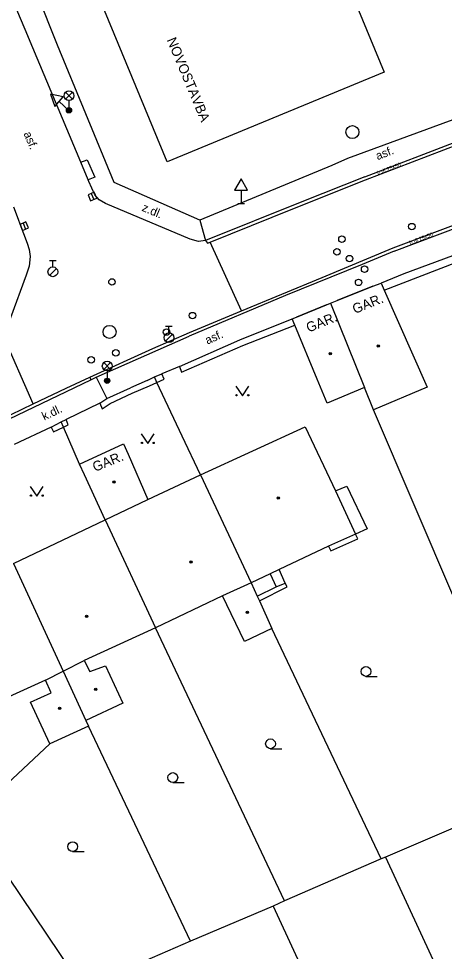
# Model space of a CAD drawing. Extents: x -600309 to -598967, y -1161267 to -1160292.
# Drawn here: x -599899.3 to -599866.6, y -1160410.6 to -1160339 of the extents above; entities that cross this region are included whole.
import ezdxf

# ---------------------------------------------------------------- set-up
doc = ezdxf.new("R2010")
doc.units = 0
for name, color, linetype in [('Level 10', 7, 'Continuous'), ('Level 11', 7, 'Continuous'), ('Level 27', 7, 'Continuous'), ('Level 28', 7, 'Continuous'), ('Level 31', 7, 'Continuous'), ('Level 33', 7, 'Continuous'), ('Level 34', 7, 'Continuous'), ('Level 36', 7, 'Continuous'), ('Level 39', 7, 'Continuous'), ('Level 40', 7, 'Continuous'), ('Level 41', 7, 'Continuous'), ('Level 5', 7, 'Continuous'), ('Level 51', 7, 'Continuous'), ('Level 6', 7, 'Continuous'), ('Level 7', 7, 'Continuous'), ('Level 8', 7, 'Continuous')]:
    doc.layers.add(name, color=color, linetype=linetype)

msp = doc.modelspace()

# ---------------------------------------------------------------- linework, layer by layer
at = {"layer": 'Level 10'}
for points in [[(-599894.56, -1160350.02), (-599898.24, -1160341.23), (-599898.82, -1160339.84), (-599900.9699, -1160334.8), (-599901.36, -1160333.85), (-599906.93, -1160321.04), (-599909.77, -1160314.69), (-599910.4099, -1160313.3), (-599911.67, -1160310.6), (-599912.08, -1160309.67), (-599912.52, -1160308.79), (-599912.94, -1160307.87), (-599913.95, -1160305.68), (-599914.4, -1160304.76), (-599915.9, -1160301.6), (-599916.34, -1160300.68), (-599917.32, -1160298.57), (-599917.75, -1160297.6599), (-599919.77, -1160293.44), (-599920.23, -1160292.51), (-599920.308, -1160292.3474)], [(-599872.76, -1160351.13), (-599865.56, -1160348.38), (-599858.97, -1160346.05), (-599858.91, -1160346.03), (-599853.59, -1160344.28), (-599848.29, -1160342.7)], [(-599870.49, -1160356.85), (-599863.65, -1160354.25), (-599859.79, -1160352.83), (-599856.85, -1160351.82), (-599846.88, -1160348.58)], [(-599893.99, -1160351.38), (-599894.56, -1160350.02)], [(-599884.9699, -1160356.02), (-599885.52, -1160356.11), (-599886.1599, -1160355.92), (-599892.65, -1160353.19), (-599893.15, -1160352.9099), (-599893.4699, -1160352.51), (-599893.94, -1160351.49), (-599893.99, -1160351.38)], [(-599872.76, -1160351.13), (-599877.59, -1160353.05), (-599884.9699, -1160356.02)], [(-599899.73, -1160353.45), (-599899.36, -1160354.4), (-599899.24, -1160354.75), (-599898.6599, -1160356.24), (-599898.51, -1160356.73), (-599898.45, -1160357.26), (-599898.52, -1160357.99), (-599898.76, -1160358.68), (-599899.96, -1160361.9699), (-599900.11, -1160362.37), (-599900.27, -1160362.58), (-599900.56, -1160362.81)], [(-599870.49, -1160356.85), (-599872.9699, -1160357.88), (-599878.84, -1160360.26), (-599886.23, -1160363.37)], [(-599893.38, -1160366.52), (-599886.23, -1160363.37)], [(-599900.67, -1160370.02), (-599893.78, -1160366.7199)], [(-599893.78, -1160366.7199), (-599893.38, -1160366.52)]]:
    msp.add_lwpolyline(points, dxfattribs=at)
at = {"layer": 'Level 11'}
for points in [[(-599896.33, -1160341.04), (-599897.9, -1160337.1)], [(-599872.69, -1160351.38), (-599865.49, -1160348.6), (-599858.9, -1160346.27)], [(-599894.56, -1160350.02), (-599894.07, -1160349.84), (-599893.48, -1160351.17), (-599893.99, -1160351.38)], [(-599884.62, -1160356.15), (-599878.29, -1160353.59), (-599872.69, -1160351.38)], [(-599870.57, -1160356.59), (-599863.76, -1160354.02), (-599859.9, -1160352.6)], [(-599885.41, -1160354.47), (-599884.9699, -1160356.02)], [(-599884.9699, -1160356.02), (-599884.83, -1160356.23)], [(-599884.83, -1160356.23), (-599884.62, -1160356.15)], [(-599882.21, -1160361.42), (-599884.62, -1160356.15)], [(-599882.21, -1160361.42), (-599876.02, -1160358.86), (-599870.57, -1160356.59)], [(-599893.87, -1160366.52), (-599889.03, -1160364.31), (-599886.21, -1160363.08), (-599882.21, -1160361.42)], [(-599898.21, -1160368.55), (-599900.59, -1160363.13)], [(-599898.21, -1160368.55), (-599895.69, -1160367.35), (-599893.87, -1160366.52)], [(-599893.87, -1160366.52), (-599893.78, -1160366.7199)], [(-599893.38, -1160366.52), (-599892.56, -1160368.1599)], [(-599917.11, -1160378.14), (-599914.63, -1160376.85), (-599906.69, -1160372.74), (-599900.78, -1160369.8), (-599898.21, -1160368.55)], [(-599875, -1160375.24), (-599874.14, -1160374.87)], [(-599874.14, -1160374.87), (-599872.58, -1160378.15)], [(-599872.58, -1160378.15), (-599873.46, -1160378.56)], [(-599873.3, -1160378.9099), (-599873.46, -1160378.56)], [(-599875.54, -1160379.48), (-599875.36, -1160379.84)], [(-599875.36, -1160379.84), (-599873.3, -1160378.9099)], [(-599880.02, -1160381.6), (-599879.56, -1160382.6)], [(-599878.87, -1160382.32), (-599879.32, -1160381.27)], [(-599879.56, -1160382.6), (-599878.87, -1160382.32)], [(-599878.7199, -1160382.61), (-599878.87, -1160382.32)], [(-599881.02, -1160383.31), (-599879.56, -1160382.6)], [(-599880.85, -1160383.69), (-599878.7199, -1160382.61)]]:
    msp.add_lwpolyline(points, dxfattribs=at)
at = {"layer": 'Level 27'}
for p, q in [((-599893.7534, -1160352.4182), (-599893.5664, -1160352.8818)), ((-599898.9897, -1160354.7007), (-599898.7903, -1160355.1593))]:
    msp.add_line(p, q, dxfattribs=at)
for points in [[(-599893.9853, -1160352.5117), (-599893.7982, -1160352.9754), (-599893.3345, -1160352.7883), (-599893.5216, -1160352.3246)], [(-599899.219, -1160354.8004), (-599899.0196, -1160355.259), (-599898.561, -1160355.0596), (-599898.7604, -1160354.601)]]:
    msp.add_lwpolyline(points, close=True, dxfattribs=at)
for centre in [(-599873.71, -1160347.71), (-599892.35, -1160363.04)]:
    msp.add_circle(centre, 0.5, dxfattribs=at)
at = {"layer": 'Level 28'}
for p, q in [((-599896.95, -1160357.555), (-599896.45, -1160357.555)), ((-599896.7, -1160358.055), (-599896.7, -1160357.555)), ((-599896.958, -1160358.702), (-599896.428, -1160358.172)), ((-599888.04, -1160362.605), (-599887.54, -1160362.605)), ((-599887.79, -1160363.105), (-599887.79, -1160362.605)), ((-599888.048, -1160363.752), (-599887.518, -1160363.222))]:
    msp.add_line(p, q, dxfattribs=at)
for centre, radius in [((-599869.14, -1160354.96), 0.25), ((-599874.51, -1160355.92), 0.25), ((-599874.89, -1160356.9), 0.25), ((-599873.93, -1160357.42), 0.25), ((-599896.7, -1160358.43), 0.375), ((-599872.77, -1160358.22), 0.25), ((-599873.23, -1160359.24), 0.25), ((-599885.98, -1160361.79), 0.25), ((-599887.98, -1160363.05), 0.25), ((-599887.79, -1160363.48), 0.375), ((-599891.86, -1160364.65), 0.25), ((-599893.76, -1160365.18), 0.25)]:
    msp.add_circle(centre, radius, dxfattribs=at)
at = {"layer": 'Level 31'}
msp.add_circle((-599892.1599, -1160359.21), 0.25, dxfattribs=at)
at = {"layer": 'Level 33'}
for p, q in [((-599895.725, -1160345.18), (-599895.195, -1160344.65)), ((-599895.725, -1160344.65), (-599895.195, -1160345.18)), ((-599895.46, -1160345.29), (-599895.46, -1160346.04)), ((-599892.795, -1160365.93), (-599892.265, -1160365.4)), ((-599892.795, -1160365.4), (-599892.265, -1160365.93)), ((-599892.53, -1160366.04), (-599892.53, -1160366.79))]:
    msp.add_line(p, q, dxfattribs=at)
for centre, radius in [((-599895.46, -1160344.915), 0.375), ((-599895.46, -1160346.04), 0.2), ((-599895.46, -1160346.04), 0.1445), ((-599895.46, -1160346.04), 0.0876), ((-599892.53, -1160365.665), 0.375), ((-599892.53, -1160366.79), 0.2), ((-599892.53, -1160366.79), 0.1445), ((-599892.53, -1160366.79), 0.0876)]:
    msp.add_circle(centre, radius, dxfattribs=at)
at = {"layer": 'Level 34'}
for p, q in [((-599896.2261, -1160345.3696), (-599895.46, -1160346.04)), ((-599895.6246, -1160346.2281), (-599895.2954, -1160345.8519)), ((-599882.25, -1160352.162), (-599882.25, -1160353.18)), ((-599882.5, -1160353.18), (-599882, -1160353.18))]:
    msp.add_line(p, q, dxfattribs=at)
for points in [[(-599896.5554, -1160345.7459), (-599895.8968, -1160344.9933), (-599896.8778, -1160344.7993)], [(-599882.75, -1160352.162), (-599881.75, -1160352.162), (-599882.25, -1160351.296)]]:
    msp.add_lwpolyline(points, close=True, dxfattribs=at)
at = {"layer": 'Level 36'}
for p, q in [((-599872.67, -1160389.475), (-599871.795, -1160389.475)), ((-599879.99, -1160395.025), (-599879.115, -1160395.025)), ((-599887.49, -1160397.615), (-599886.615, -1160397.615)), ((-599895.18, -1160402.915), (-599894.305, -1160402.915))]:
    msp.add_line(p, q, dxfattribs=at)
for points in [[(-599882.65, -1160367.2), (-599882.15, -1160367.95), (-599881.65, -1160367.2)], [(-599889.9099, -1160370.86), (-599889.4099, -1160371.61), (-599888.9099, -1160370.86)], [(-599898.43, -1160374.9), (-599897.93, -1160375.65), (-599897.43, -1160374.9)]]:
    msp.add_lwpolyline(points, dxfattribs=at)
for centre, radius in [((-599882.6002, -1160367.8998), 0.05), ((-599881.7008, -1160367.8998), 0.05), ((-599889.8601, -1160371.5598), 0.05), ((-599888.9607, -1160371.5598), 0.05), ((-599898.3802, -1160375.5998), 0.05), ((-599897.4808, -1160375.5998), 0.05), ((-599872.6701, -1160389.0999), 0.375), ((-599879.9901, -1160394.6499), 0.375), ((-599887.4901, -1160397.2399), 0.375), ((-599895.1801, -1160402.5399), 0.375)]:
    msp.add_circle(centre, radius, dxfattribs=at)
at = {"layer": 'Level 39'}
for centre, radius in [((-599871.7199, -1160364.12), 0.09), ((-599871.7199, -1160364.12), 0.0398), ((-599875.4099, -1160364.71), 0.09), ((-599875.4099, -1160364.71), 0.0398), ((-599892.01, -1160374.56), 0.09), ((-599892.01, -1160374.56), 0.0398), ((-599879.4, -1160375.79), 0.09), ((-599879.4, -1160375.79), 0.0398), ((-599886.09, -1160380.71), 0.09), ((-599886.09, -1160380.71), 0.0398), ((-599881.77, -1160384.55), 0.09), ((-599881.77, -1160384.55), 0.0398), ((-599894.11, -1160384.88), 0.09), ((-599894.11, -1160384.88), 0.0398), ((-599893.4099, -1160390.48), 0.09), ((-599893.4099, -1160390.48), 0.0398), ((-599896.18, -1160391.92), 0.09), ((-599896.18, -1160391.92), 0.0398)]:
    msp.add_circle(centre, radius, dxfattribs=at)
at = {"layer": 'Level 5'}
for points in [[(-599876.07, -1160331.47), (-599871.27, -1160343.12)], [(-599871.27, -1160343.12), (-599887.92, -1160349.98), (-599892.73, -1160338.37)], [(-599874.88, -1160360.64), (-599872.14, -1160359.53)], [(-599872.14, -1160359.53), (-599871.5, -1160359.3)], [(-599871.5, -1160359.3), (-599871.27, -1160359.83)], [(-599871.27, -1160359.83), (-599867.98, -1160367.27)], [(-599878, -1160361.9099), (-599875.7, -1160360.96)], [(-599875.7, -1160360.96), (-599875.38, -1160360.83)], [(-599875.38, -1160360.83), (-599874.88, -1160360.64)], [(-599875.38, -1160360.83), (-599872.78, -1160367.32)], [(-599878.32, -1160362.04), (-599878, -1160361.9099)], [(-599878.12, -1160362.53), (-599878.32, -1160362.04)], [(-599875.65, -1160368.51), (-599876.41, -1160366.66), (-599878.12, -1160362.53)], [(-599872.78, -1160367.32), (-599875.65, -1160368.51)], [(-599872.08, -1160369.01), (-599872.78, -1160367.32)], [(-599867.98, -1160367.27), (-599872.08, -1160369.01)], [(-599885.37, -1160374.02), (-599877.34, -1160370.33)], [(-599877.34, -1160370.33), (-599875, -1160375.24)], [(-599894.6599, -1160373.2), (-599891.28, -1160371.64)], [(-599891.28, -1160371.64), (-599890.93, -1160372.43), (-599889.4, -1160375.9099)], [(-599892.68, -1160377.46), (-599894.28, -1160374.01), (-599894.6599, -1160373.2)], [(-599889.4, -1160375.9099), (-599885.37, -1160374.02)], [(-599885.37, -1160374.02), (-599881.48, -1160382.29)], [(-599875, -1160375.24), (-599873.46, -1160378.56)], [(-599892.68, -1160377.46), (-599889.4, -1160375.9099)], [(-599899.73, -1160380.81), (-599892.68, -1160377.46)], [(-599892.68, -1160377.46), (-599888.81, -1160385.75)], [(-599873.46, -1160378.56), (-599875.54, -1160379.48)], [(-599875.54, -1160379.48), (-599879.32, -1160381.27)], [(-599899.73, -1160380.81), (-599895.9099, -1160389.08)], [(-599880.02, -1160381.6), (-599881.48, -1160382.29)], [(-599879.32, -1160381.27), (-599880.02, -1160381.6)], [(-599881.48, -1160382.29), (-599883.68, -1160383.29)], [(-599881.48, -1160382.29), (-599881.02, -1160383.31)], [(-599883.68, -1160383.29), (-599888.81, -1160385.75)], [(-599881.99, -1160386.79), (-599883.68, -1160383.29)], [(-599881.02, -1160383.31), (-599880.85, -1160383.69)], [(-599880.85, -1160383.69), (-599879.88, -1160385.79)], [(-599888.81, -1160385.75), (-599894.3, -1160388.26)], [(-599879.88, -1160385.79), (-599881.99, -1160386.79)], [(-599895.9099, -1160389.08), (-599894.3, -1160388.26)], [(-599894.3, -1160388.26), (-599893.86, -1160389.11)], [(-599893.86, -1160389.11), (-599892.6599, -1160388.6599)], [(-599892.6599, -1160388.6599), (-599891.32, -1160391.53)], [(-599897.27, -1160389.77), (-599895.9099, -1160389.08)], [(-599895.9099, -1160389.08), (-599894.17, -1160392.85)], [(-599897.27, -1160389.77), (-599901.78, -1160391.81)], [(-599896.84, -1160390.73), (-599897.27, -1160389.77)], [(-599898.42, -1160391.45), (-599896.84, -1160390.73)], [(-599896.93, -1160394.6599), (-599898.42, -1160391.45)], [(-599891.32, -1160391.53), (-599894.17, -1160392.85)], [(-599894.17, -1160392.85), (-599893.96, -1160393.3)], [(-599893.96, -1160393.3), (-599896.93, -1160394.6599)]]:
    msp.add_lwpolyline(points, dxfattribs=at)
at = {"layer": 'Level 51'}
for points in [[(-599859.52, -1160398.37), (-599872.08, -1160369.01)], [(-599878.93, -1160406.69), (-599888.81, -1160385.75)], [(-599871.5, -1160403.49), (-599879.88, -1160385.79)], [(-599886.13, -1160409.79), (-599893.96, -1160393.3)], [(-599903.12, -1160400.44), (-599896.93, -1160394.6599)], [(-599859.52, -1160398.37), (-599871.1599, -1160403.34)], [(-599895.17, -1160412.23), (-599903.12, -1160400.44)], [(-599871.5, -1160403.49), (-599878.93, -1160406.69)], [(-599871.1599, -1160403.34), (-599871.5, -1160403.49)], [(-599871.1599, -1160403.34), (-599859.94, -1160427.63)], [(-599878.93, -1160406.69), (-599879.8, -1160407.11)], [(-599879.8, -1160407.11), (-599886.13, -1160409.79)], [(-599879.8, -1160407.11), (-599868.56, -1160431.4099)], [(-599886.13, -1160409.79), (-599894.38, -1160413.39)]]:
    msp.add_lwpolyline(points, dxfattribs=at)
at = {"layer": 'Level 6'}
for points in [[(-599872.14, -1160359.53), (-599874.88, -1160360.64)], [(-599875.7, -1160360.96), (-599878, -1160361.9099)]]:
    msp.add_lwpolyline(points, dxfattribs=at)
at = {"layer": 'Level 7'}
for points in [[(-599885.41, -1160354.47), (-599892, -1160351.57), (-599896.33, -1160341.04)], [(-599857.78, -1160343.75), (-599859.46, -1160344.36), (-599874.09, -1160349.73)], [(-599875.29, -1160350.26), (-599885.41, -1160354.47)], [(-599871.27, -1160359.83), (-599864.31, -1160357.1599), (-599858.84, -1160355.24)], [(-599859.05, -1160354.62), (-599869.75, -1160358.58)], [(-599869.75, -1160358.58), (-599871.5, -1160359.3)], [(-599886.99, -1160365.7), (-599882.35, -1160363.64), (-599878.32, -1160362.04)], [(-599886.82, -1160366.13), (-599882.12, -1160364.08), (-599878.12, -1160362.53)], [(-599886.99, -1160365.7), (-599886.82, -1160366.13)], [(-599889.46, -1160366.78), (-599888.9, -1160366.49)], [(-599888.9, -1160366.49), (-599888.34, -1160366.26)], [(-599888.73, -1160366.93), (-599888.9, -1160366.49)], [(-599888.73, -1160366.93), (-599888.1599, -1160366.68)], [(-599888.1599, -1160366.68), (-599888.34, -1160366.26)], [(-599892.92, -1160368.95), (-599892.31, -1160368.53), (-599890.6, -1160367.73), (-599889.27, -1160367.19), (-599888.73, -1160366.93)], [(-599892.56, -1160368.1599), (-599890.75, -1160367.34)], [(-599885.37, -1160374.02), (-599886.7761, -1160371.0528), (-599888.73, -1160366.93)], [(-599893.1, -1160368.52), (-599892.56, -1160368.1599)], [(-599893.1, -1160368.52), (-599892.92, -1160368.95)], [(-599896.84, -1160370.34), (-599896.05, -1160369.93)], [(-599896.05, -1160369.93), (-599895.69, -1160369.76)], [(-599895.87, -1160370.35), (-599896.05, -1160369.93)], [(-599895.87, -1160370.35), (-599895.52, -1160370.17)], [(-599895.52, -1160370.17), (-599895.69, -1160369.76)], [(-599896.84, -1160370.34), (-599896.64, -1160370.71)], [(-599896.64, -1160370.71), (-599895.87, -1160370.35)], [(-599894.6599, -1160373.2), (-599895.87, -1160370.35)]]:
    msp.add_lwpolyline(points, dxfattribs=at)
at = {"layer": 'Level 8'}
for points in [[(-599874.09, -1160349.73), (-599875.29, -1160350.26)], [(-599886.99, -1160365.7), (-599888.34, -1160366.26)], [(-599889.46, -1160366.78), (-599890.75, -1160367.34)], [(-599893.1, -1160368.52), (-599895.69, -1160369.76)], [(-599896.84, -1160370.34), (-599899.67, -1160371.67)]]:
    msp.add_lwpolyline(points, dxfattribs=at)

# ---------------------------------------------------------------- texts
at = {"layer": 'Level 40'}
for s, height, rotation, p in [('asf.', 0.65, 292.7, (-599898.96, -1160347.82)), ('asf.', 0.65, 21.28, (-599871.77, -1160349.87)), ('b.dl.25x50', 0.3, 20.865158, (-599871.75, -1160350.99)), ('z.dl.', 0.65, 337.186, (-599889.92, -1160353.73)), ('b.dl.25x50', 0.3, 21.440161, (-599869.27, -1160356.36)), ('asf.', 0.65, 23.94, (-599884.84, -1160364.02)), ('k.dl. ', 0.65, 25.39, (-599897.36, -1160369.85))]:
    msp.add_text(s, height=height, rotation=rotation, dxfattribs=at).set_placement(p)
at = {"layer": 'Level 41'}
for s, rotation, p in [('NOVOSTAVBA', 292.669203, (-599887.97, -1160340.63)), ('GAR.', 22, (-599873.52, -1160361.67)), ('GAR.', 22, (-599877.07, -1160363.1)), ('GAR.', 22, (-599893.47, -1160373.79))]:
    msp.add_text(s, height=0.75, rotation=rotation, dxfattribs=at).set_placement(p)

doc.saveas('drawing.dxf')
